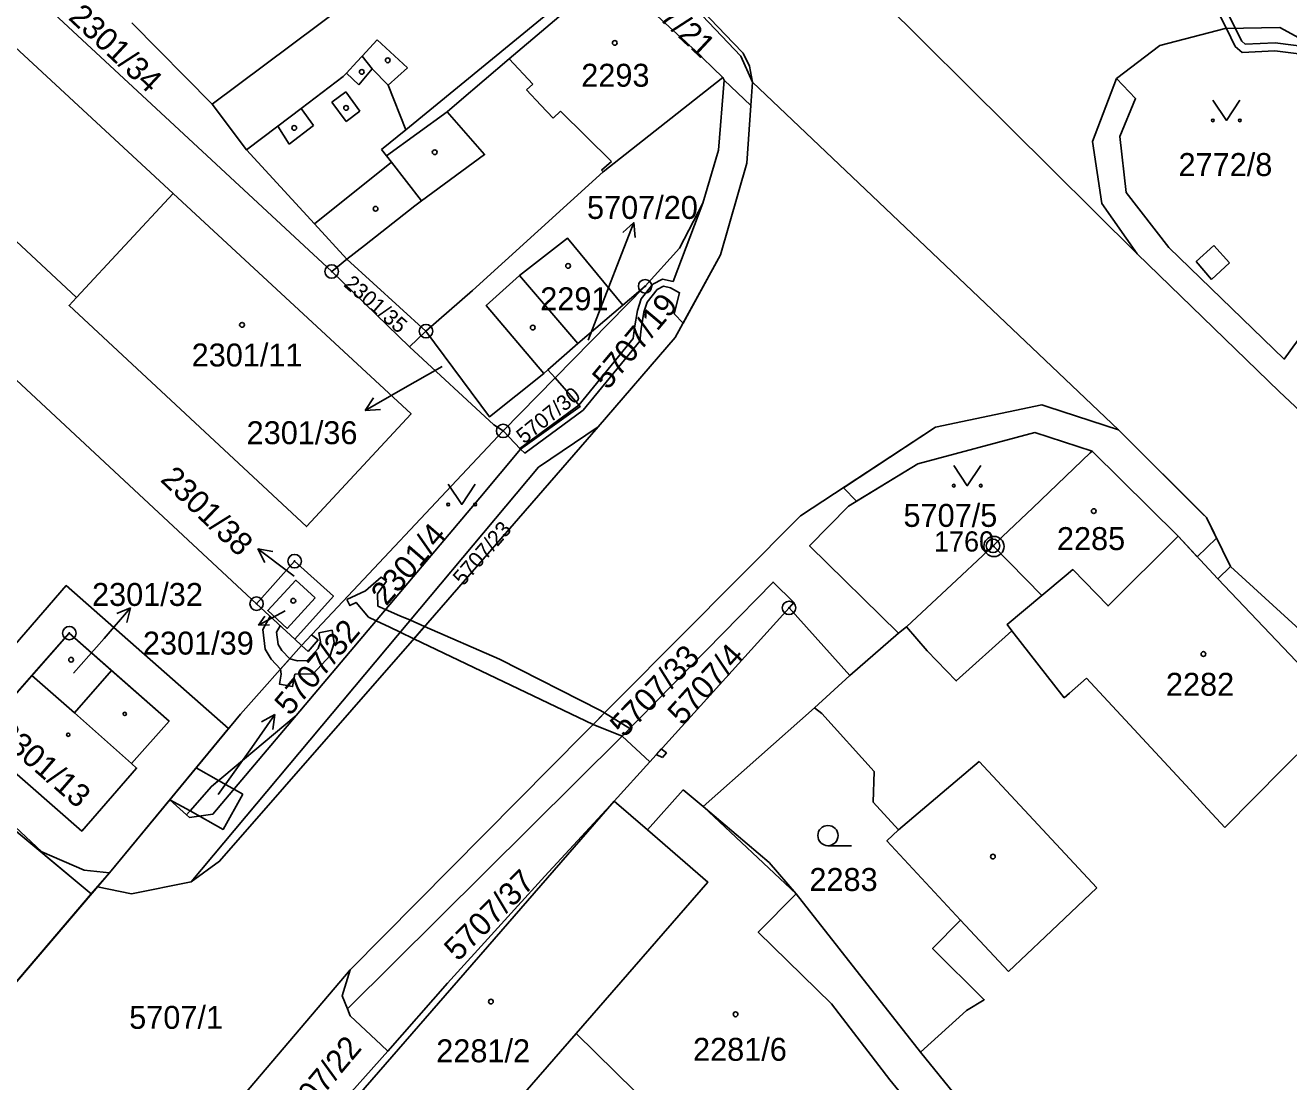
# Model space of a CAD drawing. Extents: x -644096 to -634268, y -1141430 to -1133463.
# Drawn here: x -638714.4 to -638620.8, y -1138881.3 to -1138803 of the extents above; entities that cross this region are included whole.
import ezdxf

# ---------------------------------------------------------------- set-up
doc = ezdxf.new("R2010")
doc.units = 0
for name, color, linetype in [('_CIVIL_CONSTRUCTION', 7, 'Continuous'), ('B_Hranice _3D', 7, 'Continuous'), ('M_Svah_Nasyp', 7, 'Continuous'), ('M_Svah_Zarez', 7, 'Continuous'), ('svrsek_osa_sjezdy', 7, 'Continuous'), ('svrsek_osa_terminal_VRT', 7, 'Continuous'), ('svrsek_osa_VRT', 7, 'Continuous'), ('svrsek_popisy_VRT', 7, 'Continuous'), ('terminal_VRT', 7, 'Continuous')]:
    doc.layers.add(name, color=color, linetype=linetype)

msp = doc.modelspace()

# ---------------------------------------------------------------- linework, layer by layer
at = {"layer": '_CIVIL_CONSTRUCTION'}
for centre, radius in [((-638691.72, -1138821.24), 0.5), ((-638691.72, -1138821.24), 0.0303), ((-638668.49, -1138822.34), 0.5), ((-638668.49, -1138822.34), 0.0303), ((-638684.73, -1138825.67), 0.5), ((-638684.73, -1138825.67), 0.0303), ((-638679.01, -1138833.06), 0.5), ((-638679.01, -1138833.06), 0.0303), ((-638642.63, -1138841.63), 0.75), ((-638642.7, -1138841.58), 0.5), ((-638642.7, -1138841.58), 0.0303), ((-638642.63, -1138841.63), 0.03), ((-638694.47, -1138842.72), 0.5), ((-638694.47, -1138842.72), 0.0303), ((-638697.29, -1138845.87), 0.5), ((-638697.29, -1138845.87), 0.0303), ((-638657.82, -1138846.18), 0.5), ((-638657.82, -1138846.18), 0.0303), ((-638711.17, -1138848.05), 0.5), ((-638711.17, -1138848.05), 0.0303)]:
    msp.add_circle(centre, radius, dxfattribs=at)
at = {"layer": 'B_Hranice _3D'}
for points in [[(-638628.78, -1138796.46), (-638625.4, -1138803.23), (-638624.74, -1138804.56), (-638624.23, -1138805.01), (-638621.81, -1138804.88), (-638617.88, -1138805.39)], [(-638617.72, -1138804.81), (-638621.79, -1138804.28), (-638624.01, -1138804.39), (-638624.26, -1138804.18), (-638628.3, -1138796.08)]]:
    msp.add_lwpolyline(points, dxfattribs=at)
for points in [[(-638660.95, -1138813.22), (-638660.64, -1138808.93), (-638662.62, -1138807.07), (-638663.06, -1138812.25), (-638664.2, -1138816.19), (-638666.42, -1138821.98), (-638667.21, -1138821.82), (-638667.92, -1138822.19), (-638668.78, -1138823.28), (-638669.06, -1138824.13), (-638669.27, -1138825.42), (-638669.37, -1138826.2), (-638673.41, -1138831.15), (-638677.78, -1138834.37), (-638677.73, -1138834.42), (-638677.41, -1138834.71), (-638673.09, -1138831.52), (-638668.89, -1138826.4), (-638668.77, -1138825.5), (-638668.58, -1138824.25), (-638668.34, -1138823.52), (-638667.6, -1138822.59), (-638667.13, -1138822.34), (-638666.6, -1138822.46), (-638665.93, -1138822.82), (-638666.34, -1138824.38), (-638665.67, -1138825.07), (-638662.89, -1138820.01)], [(-638626.13, -1138841), (-638626.87, -1138839.48), (-638627.16, -1138839.2), (-638633.4, -1138832.99), (-638638.64, -1138831.28), (-638639.09, -1138831.13), (-638646.96, -1138832.79), (-638653.79, -1138837.27), (-638652.81, -1138838.28), (-638648.28, -1138835.49), (-638639.59, -1138833.18), (-638635.36, -1138834.57), (-638628.98, -1138840.87), (-638627.56, -1138842.39)], [(-638708.2, -1138865.82), (-638699.36, -1138855.13), (-638711.39, -1138844.53), (-638722.12, -1138856.89), (-638709.54, -1138867.39)], [(-638690.59, -1138845.57), (-638690.37, -1138846.01), (-638689.91, -1138845.78), (-638688.99, -1138846.86), (-638688.42, -1138847.13), (-638687.42, -1138847.61), (-638686.64, -1138847.98), (-638685.62, -1138848.47), (-638684.83, -1138847.56), (-638685.89, -1138847.09), (-638686.66, -1138846.76), (-638687.72, -1138846.3), (-638688.29, -1138846.05), (-638688.32, -1138845.13), (-638687.66, -1138844.21), (-638688.06, -1138843.91), (-638689.21, -1138844.92)], [(-638696.82, -1138847.78), (-638696.66, -1138849.23), (-638696.21, -1138849.97), (-638695.51, -1138850.72), (-638694.83, -1138849.95), (-638695.41, -1138849.35), (-638695.7, -1138848.89), (-638695.8, -1138847.98), (-638695.53, -1138847.51), (-638696.28, -1138846.8)], [(-638703.77, -1138854.57), (-638706.55, -1138857.72), (-638706.18, -1138858.06), (-638710.25, -1138862.72), (-638718.08, -1138855.88), (-638711.17, -1138848.05)], [(-638692.67, -1138848.02), (-638692.55, -1138848.69), (-638692.72, -1138849.19), (-638693.54, -1138850.08), (-638694.25, -1138850.1), (-638694.83, -1138849.95), (-638695.51, -1138850.72), (-638695.47, -1138851.1), (-638695.6, -1138851.83), (-638694.62, -1138852.01), (-638694.45, -1138851.1), (-638693.1, -1138851.06), (-638691.84, -1138849.71), (-638691.53, -1138848.77), (-638691.69, -1138847.84)], [(-638693.46, -1138849.42), (-638692.73, -1138848.56), (-638693.22, -1138848.19), (-638693.97, -1138848.98)], [(-638684.83, -1138847.56), (-638685.62, -1138848.47), (-638672.34, -1138854.82), (-638671.5, -1138853.97), (-638671.79, -1138853.79), (-638679.27, -1138849.98)], [(-638744.67, -1138854.25), (-638739.01, -1138862.26), (-638719.85, -1138871.01), (-638715.77, -1138874.69), (-638709.54, -1138867.39), (-638722.12, -1138856.89)], [(-638671.5, -1138853.97), (-638672.34, -1138854.82), (-638670.18, -1138855.68), (-638669.62, -1138855.11)], [(-638667.19, -1138857.28), (-638666.91, -1138856.93), (-638667.29, -1138856.64), (-638667.66, -1138857.05)], [(-638734.86, -1138866.71), (-638720.37, -1138880.09), (-638708.2, -1138865.82), (-638710.08, -1138865.63), (-638713.21, -1138864.26), (-638718, -1138859.8), (-638720.73, -1138856.8)], [(-638703.71, -1138860.4), (-638702.22, -1138861.23), (-638700.64, -1138859.41), (-638700.11, -1138858.97), (-638701.77, -1138858.04)], [(-638698.31, -1138859.98), (-638700.11, -1138858.97), (-638700.64, -1138859.41), (-638702.22, -1138861.23), (-638699.77, -1138862.6)]]:
    msp.add_lwpolyline(points, close=True, dxfattribs=at)
at = {"layer": 'M_Svah_Nasyp'}
for p, q in [((-638671.53, -1138798.68), (-638686.22, -1138810.73)), ((-638688.35, -1138804.06), (-638689.47, -1138805.28)), ((-638686.09, -1138806.14), (-638688.35, -1138804.06)), ((-638689.86, -1138805.71), (-638690.63, -1138806.53)), ((-638689.47, -1138805.28), (-638689.86, -1138805.71)), ((-638688.71, -1138806.23), (-638689.47, -1138805.28)), ((-638687.53, -1138807.42), (-638686.09, -1138806.14)), ((-638676.82, -1138807.35), (-638678.56, -1138805.48)), ((-638693.99, -1138809.16), (-638690.87, -1138806.8)), ((-638690.87, -1138806.8), (-638690.63, -1138806.53)), ((-638690.63, -1138806.53), (-638689.72, -1138807.41)), ((-638689.72, -1138807.41), (-638688.71, -1138806.23)), ((-638688.71, -1138806.23), (-638687.53, -1138807.42)), ((-638690.68, -1138807.92), (-638691.7, -1138808.69)), ((-638689.63, -1138809.35), (-638690.68, -1138807.92)), ((-638686.22, -1138810.73), (-638687.53, -1138807.42)), ((-638677.28, -1138807.78), (-638676.82, -1138807.35)), ((-638676.22, -1138808.92), (-638677.28, -1138807.78)), ((-638691.7, -1138808.69), (-638690.65, -1138810.12)), ((-638676.22, -1138808.92), (-638675.31, -1138809.88)), ((-638695.71, -1138810.46), (-638693.99, -1138809.16)), ((-638693.99, -1138809.16), (-638693.07, -1138810.42)), ((-638690.65, -1138810.12), (-638689.63, -1138809.35)), ((-638687.66, -1138812.68), (-638683.17, -1138809.4)), ((-638675.31, -1138809.88), (-638674.76, -1138809.36)), ((-638674.76, -1138809.36), (-638670.98, -1138813.09)), ((-638698.03, -1138812.22), (-638695.71, -1138810.46)), ((-638694.86, -1138811.8), (-638695.71, -1138810.46)), ((-638693.07, -1138810.42), (-638694.86, -1138811.8)), ((-638688.04, -1138812.19), (-638686.22, -1138810.73)), ((-638687.66, -1138812.68), (-638688.04, -1138812.19)), ((-638687.29, -1138813.15), (-638687.66, -1138812.68)), ((-638693, -1138817.71), (-638687.29, -1138813.15)), ((-638687.29, -1138813.15), (-638685.06, -1138816)), ((-638671.72, -1138813.72), (-638670.98, -1138813.09)), ((-638671.59, -1138813.85), (-638671.72, -1138813.72)), ((-638627.65, -1138820.5), (-638626.33, -1138819.31)), ((-638626.33, -1138819.31), (-638625.17, -1138820.61)), ((-638626.5, -1138821.83), (-638627.65, -1138820.5)), ((-638625.17, -1138820.61), (-638626.5, -1138821.83)), ((-638677.81, -1138821.53), (-638673.47, -1138826.57)), ((-638639.08, -1138845.27), (-638642.7, -1138841.58)), ((-638641.3, -1138847.89), (-638637.43, -1138852.85)), ((-638635.78, -1138851.38), (-638637.03, -1138852.49)), ((-638628.11, -1138859.65), (-638635.78, -1138851.38)), ((-638637.43, -1138852.85), (-638637.03, -1138852.49)), ((-638710.79, -1138853.96), (-638706.55, -1138857.72)), ((-638643.72, -1138857.56), (-638649.7, -1138862.63)), ((-638635.01, -1138866.93), (-638643.72, -1138857.56)), ((-638621.19, -1138858.08), (-638620.19, -1138857.07)), ((-638625.52, -1138862.45), (-638621.19, -1138858.08)), ((-638665.66, -1138859.68), (-638668.31, -1138862.63)), ((-638664.19, -1138860.9), (-638665.66, -1138859.68)), ((-638628.11, -1138859.65), (-638627.09, -1138860.76)), ((-638670.79, -1138860.51), (-638693.82, -1138887)), ((-638657.28, -1138867.39), (-638664.19, -1138860.9)), ((-638627.09, -1138860.76), (-638625.52, -1138862.45)), ((-638638.83, -1138870.56), (-638635.01, -1138866.93)), ((-638641.56, -1138873.14), (-638645.11, -1138869.32)), ((-638638.83, -1138870.56), (-638641.56, -1138873.14))]:
    msp.add_line(p, q, dxfattribs=at)
for points in [[(-638677.81, -1138821.53), (-638674.24, -1138818.78), (-638670.14, -1138823.74)], [(-638676, -1138828.8), (-638680.26, -1138823.77), (-638677.81, -1138821.53)]]:
    msp.add_lwpolyline(points, dxfattribs=at)
at = {"layer": 'M_Svah_Zarez'}
for centre, radius in [((-638670.737, -1138804.299), 0.175), ((-638687.567, -1138805.589), 0.175), ((-638689.487, -1138806.449), 0.175), ((-638690.657, -1138809.119), 0.175), ((-638694.497, -1138810.599), 0.175), ((-638684.087, -1138812.399), 0.175), ((-638688.467, -1138816.589), 0.175), ((-638674.197, -1138820.829), 0.175), ((-638698.367, -1138825.199), 0.175), ((-638676.817, -1138825.399), 0.175), ((-638635.237, -1138839.009), 0.175), ((-638694.564, -1138845.655), 0.175), ((-638711.037, -1138850.029), 0.175), ((-638627.107, -1138849.599), 0.175), ((-638707.065, -1138854.039), 0.123), ((-638711.245, -1138855.589), 0.123), ((-638642.707, -1138864.619), 0.175), ((-638679.917, -1138875.369), 0.175), ((-638661.787, -1138876.309), 0.175)]:
    msp.add_circle(centre, radius, dxfattribs=at)
at = {"layer": 'svrsek_osa_sjezdy'}
msp.add_line((-638654.933, -1138863.81), (-638653.183, -1138863.81), dxfattribs=at)
for points in [[(-638626.4, -1138808.539), (-638625.4, -1138810.04), (-638624.4, -1138808.539)], [(-638645.61, -1138835.619), (-638644.61, -1138837.12), (-638643.61, -1138835.619)], [(-638683.08, -1138837.009), (-638682.08, -1138838.51), (-638681.08, -1138837.009)]]:
    msp.add_lwpolyline(points, dxfattribs=at)
for centre, radius in [((-638626.4, -1138810.039), 0.1), ((-638624.4, -1138810.039), 0.1), ((-638645.61, -1138837.119), 0.1), ((-638643.61, -1138837.119), 0.1), ((-638683.08, -1138838.509), 0.1), ((-638681.08, -1138838.509), 0.1), ((-638654.933, -1138863.06), 0.75)]:
    msp.add_circle(centre, radius, dxfattribs=at)
at = {"layer": 'svrsek_osa_terminal_VRT'}
msp.add_arc((-642050.261, -1145189.597), 8802.25, 41.4131519, 75.3170489, dxfattribs=at)
at = {"layer": 'svrsek_popisy_VRT'}
for p, q in [((-638670.4, -1138820.41), (-638669.325, -1138817.608)), ((-638669.325, -1138817.608), (-638670.151, -1138818.364)), ((-638669.325, -1138817.608), (-638669.216, -1138818.723)), ((-638672.72, -1138826.33), (-638670.4, -1138820.41)), ((-638683.53, -1138828.28), (-638686.63, -1138830.05)), ((-638686.63, -1138830.05), (-638689.229, -1138831.55)), ((-638689.229, -1138831.55), (-638688.612, -1138830.616)), ((-638689.229, -1138831.55), (-638688.111, -1138831.483)), ((-638694.79, -1138843.61), (-638697.187, -1138841.804)), ((-638697.187, -1138841.804), (-638696.086, -1138842.007)), ((-638697.187, -1138841.804), (-638696.688, -1138842.807)), ((-638694.5, -1138843.83), (-638694.79, -1138843.61)), ((-638708.59, -1138848.44), (-638706.621, -1138846.175)), ((-638706.621, -1138846.175), (-638707.656, -1138846.602)), ((-638706.621, -1138846.175), (-638706.9, -1138847.259)), ((-638695.17, -1138846.41), (-638697.157, -1138847.467)), ((-638697.157, -1138847.467), (-638696.67, -1138846.782)), ((-638697.157, -1138847.467), (-638696.318, -1138847.446)), ((-638710.85, -1138851.03), (-638708.59, -1138848.44)), ((-638697.65, -1138856.54), (-638695.929, -1138854.082)), ((-638695.929, -1138854.082), (-638696.913, -1138854.615)), ((-638695.929, -1138854.082), (-638696.093, -1138855.189)), ((-638700.14, -1138860.01), (-638697.65, -1138856.54))]:
    msp.add_line(p, q, dxfattribs=at)
at = {"layer": 'terminal_VRT'}
for p, q in [((-638691.72, -1138821.24), (-638720.53, -1138794.49)), ((-638650.93, -1138801.16), (-638632.01, -1138819.93)), ((-638706.54, -1138802.82), (-638700.57, -1138808.83)), ((-638662.62, -1138807.07), (-638662.73, -1138806.85)), ((-638660.64, -1138808.93), (-638662.62, -1138807.07)), ((-638660.52, -1138807.2), (-638660.64, -1138808.93)), ((-638633.4, -1138832.99), (-638660.52, -1138807.2)), ((-638710.63, -1138823.16), (-638703.47, -1138815.45)), ((-638724.56, -1138820.48), (-638697.29, -1138845.87)), ((-638691.72, -1138821.24), (-638690.59, -1138820.34)), ((-638690.59, -1138820.34), (-638684.73, -1138825.67)), ((-638685.96, -1138826.82), (-638691.72, -1138821.24)), ((-638668.49, -1138822.34), (-638675.16, -1138829.13)), ((-638685.96, -1138826.82), (-638684.73, -1138825.67)), ((-638675.69, -1138828.53), (-638675.16, -1138829.13)), ((-638675.16, -1138829.13), (-638679.01, -1138833.06)), ((-638679.01, -1138833.06), (-638693.96, -1138848.97)), ((-638677.73, -1138834.42), (-638679.01, -1138833.06)), ((-638628.98, -1138840.87), (-638635.36, -1138834.57)), ((-638626.03, -1138844.02), (-638628.98, -1138840.87)), ((-638625.1, -1138843.12), (-638626.03, -1138844.02)), ((-638694.46, -1138848.5), (-638697.29, -1138845.87)), ((-638668.15, -1138857.59), (-638657.82, -1138846.18)), ((-638653.32, -1138851.2), (-638657.82, -1138846.18)), ((-638649.7, -1138848.06), (-638653.32, -1138851.2)), ((-638649.7, -1138848.06), (-638649.11, -1138847.59)), ((-638694.46, -1138848.5), (-638693.96, -1138848.97)), ((-638655.93, -1138853.59), (-638653.32, -1138851.2)), ((-638670.18, -1138855.68), (-638690.56, -1138875.9)), ((-638668.15, -1138857.59), (-638670.18, -1138855.68)), ((-638709.54, -1138867.39), (-638722.12, -1138856.89)), ((-638668.15, -1138857.59), (-638670.79, -1138860.51)), ((-638703.73, -1138860.42), (-638702.48, -1138861.53)), ((-638670.79, -1138860.51), (-638675.93, -1138866.07)), ((-638668.31, -1138862.63), (-638670.79, -1138860.51)), ((-638709.09, -1138866.85), (-638709.54, -1138867.39)), ((-638709.54, -1138867.39), (-638715.77, -1138874.69)), ((-638648.08, -1138879.11), (-638657.28, -1138867.39)), ((-638698.6, -1138882.72), (-638690.35, -1138873.02)), ((-638673.61, -1138877.74), (-638679.08, -1138884.03)), ((-638654.37, -1138896.51), (-638673.61, -1138877.74)), ((-638694.02, -1138886.25), (-638687.55, -1138879.03))]:
    msp.add_line(p, q, dxfattribs=at)
for points in [[(-638660.52, -1138807.2), (-638660.76, -1138806.01), (-638661.21, -1138805.06), (-638661.95, -1138804.28), (-638664.79, -1138801.36), (-638668.26, -1138797.91), (-638677.42, -1138788.63), (-638678.71, -1138787.34), (-638681.23, -1138784.6), (-638692.01, -1138772.35), (-638693.01, -1138770.98), (-638697.96, -1138765.96), (-638711.06, -1138752.93), (-638714.16, -1138749.94), (-638716.72, -1138747.56), (-638723.56, -1138741.43), (-638725.32, -1138739.92), (-638743.51, -1138725.02), (-638731.28, -1138735.55)], [(-638710.63, -1138823.16), (-638726.68, -1138808.23), (-638732.3, -1138814.23), (-638735.81, -1138811.03), (-638762.7, -1138786.14), (-638749.96, -1138772.39), (-638752.89, -1138769.67), (-638750.54, -1138767.61), (-638747.6, -1138770.33), (-638749.72, -1138772.62), (-638703.47, -1138815.45)], [(-638660.52, -1138807.2), (-638661.39, -1138805.29), (-638669, -1138797.26), (-638671.06, -1138799.11)], [(-638688.16, -1138799.53), (-638688.78, -1138799.99), (-638700.57, -1138808.83)], [(-638671.06, -1138799.11), (-638678.56, -1138805.48), (-638682.27, -1138808.64), (-638683.17, -1138809.4), (-638680.39, -1138812.58), (-638685.06, -1138816), (-638685.55, -1138816.38), (-638689.29, -1138819.32), (-638690.59, -1138820.34)], [(-638662.73, -1138806.85), (-638664.98, -1138804.68), (-638671.06, -1138799.11)], [(-638620.67, -1138827.13), (-638615.62, -1138820.17), (-638619.73, -1138816.62), (-638616.59, -1138812.84), (-638615.77, -1138808.61), (-638617.85, -1138805.11), (-638621.44, -1138803.16), (-638625.49, -1138803.23), (-638630.33, -1138804.5), (-638633.55, -1138806.93)], [(-638662.73, -1138806.85), (-638671.59, -1138813.85), (-638681.28, -1138822.65), (-638684.73, -1138825.67)], [(-638668.49, -1138822.34), (-638665.94, -1138819.51), (-638664.2, -1138816.19), (-638663.06, -1138812.25), (-638662.62, -1138807.07)], [(-638632.01, -1138819.93), (-638634.63, -1138816.2), (-638635.32, -1138811.61), (-638633.55, -1138806.93)], [(-638633.55, -1138806.93), (-638632.13, -1138808.42), (-638633.29, -1138811.24), (-638632.83, -1138815.38), (-638629.66, -1138819.47), (-638621.11, -1138827.74), (-638620.67, -1138827.13)], [(-638700.57, -1138808.83), (-638698.03, -1138812.22), (-638693, -1138817.71), (-638690.59, -1138820.34)], [(-638660.64, -1138808.93), (-638660.95, -1138813.22), (-638662.89, -1138820.01), (-638666.26, -1138826.14), (-638671.97, -1138832.76)], [(-638710.63, -1138823.16), (-638711.19, -1138823.76), (-638693.58, -1138840.15), (-638685.83, -1138831.79), (-638703.47, -1138815.45)], [(-638632.01, -1138819.93), (-638621.48, -1138830.13), (-638603.78, -1138846.74), (-638600.51, -1138850.22), (-638592.06, -1138858.17), (-638580.96, -1138868.36), (-638577.08, -1138870.19), (-638569.87, -1138873.64), (-638569.07, -1138874.23), (-638558.84, -1138881.99), (-638546.57, -1138893.5), (-638537.45, -1138902), (-638532.7, -1138905.38)], [(-638675.69, -1138828.53), (-638673.47, -1138826.57), (-638670.14, -1138823.74), (-638668.49, -1138822.34)], [(-638684.73, -1138825.67), (-638680.03, -1138832.01), (-638676.13, -1138828.91), (-638676, -1138828.8), (-638675.69, -1138828.53)], [(-638679.01, -1138833.06), (-638679.71, -1138832.62), (-638685.96, -1138826.82)], [(-638675.16, -1138829.13), (-638673.31, -1138831.26), (-638677.73, -1138834.42)], [(-638690.35, -1138873.02), (-638670.45, -1138852.91), (-638656.97, -1138839.35), (-638646.96, -1138832.79), (-638639.09, -1138831.13), (-638638.64, -1138831.28), (-638633.4, -1138832.99)], [(-638671.97, -1138832.76), (-638685.41, -1138848.23), (-638700.03, -1138864.96), (-638702.14, -1138866.5)], [(-638702.14, -1138866.5), (-638676.4, -1138835.76), (-638671.97, -1138832.76)], [(-638635.36, -1138834.57), (-638639.59, -1138833.18), (-638648.28, -1138835.49), (-638653.4, -1138838.64), (-638656.3, -1138841.58), (-638649.7, -1138848.06)], [(-638625.1, -1138843.12), (-638626.87, -1138839.48), (-638633.4, -1138832.99)], [(-638694.35, -1138854.15), (-638680.73, -1138838.02), (-638677.73, -1138834.42)], [(-638635.36, -1138834.57), (-638635.51, -1138834.69), (-638639.75, -1138838.76), (-638641.99, -1138840.9), (-638642.7, -1138841.58), (-638645, -1138843.76), (-638649.11, -1138847.59)], [(-638649.11, -1138847.59), (-638647.59, -1138849.37), (-638645.42, -1138851.59), (-638641.3, -1138847.89), (-638641.65, -1138847.4), (-638639.08, -1138845.27), (-638637.29, -1138843.76), (-638636.79, -1138843.34), (-638634.17, -1138846.03), (-638628.98, -1138840.87)], [(-638697.29, -1138845.87), (-638694.47, -1138842.72), (-638691.59, -1138845.31), (-638694.46, -1138848.5)], [(-638499.67, -1138936.69), (-638501.6, -1138935.72), (-638506.23, -1138933.9), (-638508.11, -1138933.2), (-638508.91, -1138932.61), (-638520.01, -1138925.8), (-638520.93, -1138925.35), (-638527.65, -1138918.97), (-638529.74, -1138917.01), (-638533.36, -1138913.6), (-638534.21, -1138912.89), (-638536.6, -1138911.11), (-638539.87, -1138908.77), (-638546.4, -1138904.14), (-638552.07, -1138900.02), (-638559.27, -1138894.47), (-638575.13, -1138882.12), (-638585.64, -1138873.84), (-638589.23, -1138875.45), (-638602.82, -1138863.8), (-638604.3, -1138862.11), (-638625.1, -1138843.12)], [(-638692.95, -1138845.43), (-638695.03, -1138847.7), (-638696.46, -1138846.38), (-638694.38, -1138844.13), (-638692.95, -1138845.43)], [(-638657.82, -1138846.18), (-638657.46, -1138845.78), (-638659, -1138844.27), (-638670.18, -1138855.68)], [(-638626.03, -1138844.02), (-638616.84, -1138853.7), (-638615.96, -1138854.48), (-638611.85, -1138858.3), (-638604.82, -1138865.05)], [(-638713.94, -1138851.19), (-638711.17, -1138848.05), (-638708.03, -1138850.82)], [(-638693.96, -1138848.97), (-638698.47, -1138854.05), (-638703.73, -1138860.42)], [(-638713.94, -1138851.19), (-638718.08, -1138855.88), (-638710.25, -1138862.72), (-638706.18, -1138858.06), (-638706.55, -1138857.72), (-638703.77, -1138854.57), (-638708.03, -1138850.82)], [(-638708.03, -1138850.82), (-638710.79, -1138853.96), (-638713.94, -1138851.19)], [(-638655.93, -1138853.59), (-638664.19, -1138860.9), (-638659.3, -1138865.05), (-638657.28, -1138867.39)], [(-638648.08, -1138879.11), (-638644.67, -1138876.03), (-638643.35, -1138875.23), (-638647.18, -1138871.42), (-638645.11, -1138869.32), (-638650.57, -1138863.44), (-638649.7, -1138862.63), (-638651.58, -1138860.59), (-638651.51, -1138858.31), (-638655.39, -1138854), (-638655.93, -1138853.59)], [(-638702.48, -1138861.53), (-638700.64, -1138859.41), (-638694.35, -1138854.15)], [(-638694.35, -1138854.15), (-638700.52, -1138861.46), (-638702.26, -1138861.72), (-638702.48, -1138861.53)], [(-638709.09, -1138866.85), (-638708.2, -1138865.82), (-638703.73, -1138860.42)], [(-638673.61, -1138877.74), (-638663.84, -1138866.51), (-638668.31, -1138862.63)], [(-638675.93, -1138866.07), (-638683.14, -1138874.01), (-638687.55, -1138879.03)], [(-638702.14, -1138866.5), (-638706.55, -1138867.37), (-638709.09, -1138866.85)], [(-638657.28, -1138867.39), (-638660.1, -1138870.22), (-638654.68, -1138875.52), (-638650.36, -1138881.17), (-638647.88, -1138884.18), (-638652.98, -1138889.38), (-638650.15, -1138892.18), (-638654.37, -1138896.51)], [(-638690.56, -1138875.9), (-638690.94, -1138874.94), (-638690.35, -1138873.02)], [(-638690.56, -1138875.9), (-638690.35, -1138876.42), (-638688.05, -1138878.56), (-638687.55, -1138879.03)], [(-638637.61, -1138892.23), (-638638.88, -1138890.73), (-638642.54, -1138885.93), (-638648.08, -1138879.11)]]:
    msp.add_lwpolyline(points, dxfattribs=at)

# ---------------------------------------------------------------- texts
at = {"layer": '_CIVIL_CONSTRUCTION'}
msp.add_text('1760', height=1.5, dxfattribs=at).set_placement((-638647.079, -1138842.005))
at = {"layer": 'svrsek_osa_VRT'}
for s, height, rotation, p in [('5707/21', 1.7, 317, (-638670.299, -1138799.91)), ('2301/34', 1.7, 317, (-638711.31, -1138802.494)), ('2301/35', 1.139, 319, (-638690.898, -1138822.284)), ('5707/19', 1.7, 50, (-638671.254, -1138830.083)), ('5707/30', 1.14, 39, (-638677.455, -1138834.07)), ('2301/38', 1.7, 316, (-638704.492, -1138836.739)), ('5707/23', 1.155, 49, (-638681.978, -1138844.61)), ('2301/4', 1.7, 49, (-638687.679, -1138846.098)), ('5707/32', 1.7, 50, (-638694.804, -1138854.253)), ('5707/33', 1.7, 46, (-638670.034, -1138855.855)), ('5707/4', 1.7, 48, (-638665.714, -1138854.974)), ('2301/13', 1.7, 319, (-638716.738, -1138855.71)), ('5707/37', 1.7, 45, (-638682.359, -1138872.443)), ('5707/22', 1.7, 50, (-638694.694, -1138885.133))]:
    msp.add_text(s, height=height, rotation=rotation, dxfattribs=at).set_placement(p)
for s, p in [('2293', (-638673.221, -1138807.545)), ('2772/8', (-638628.95, -1138814.165)), ('5707/20', (-638672.796, -1138817.345)), ('2291', (-638676.261, -1138824.115)), ('2301/11', (-638702.1, -1138828.285)), ('2301/36', (-638698.026, -1138834.045)), ('5707/5', (-638649.336, -1138840.175)), ('2285', (-638637.961, -1138841.895)), ('2301/32', (-638709.486, -1138846.035)), ('2301/39', (-638705.716, -1138849.642)), ('2282', (-638629.881, -1138852.695)), ('2283', (-638656.311, -1138867.165)), ('5707/1', (-638706.73, -1138877.385)), ('2281/2', (-638683.97, -1138879.865)), ('2281/6', (-638664.936, -1138879.755))]:
    msp.add_text(s, height=1.7, dxfattribs=at).set_placement(p)

doc.saveas('drawing.dxf')
